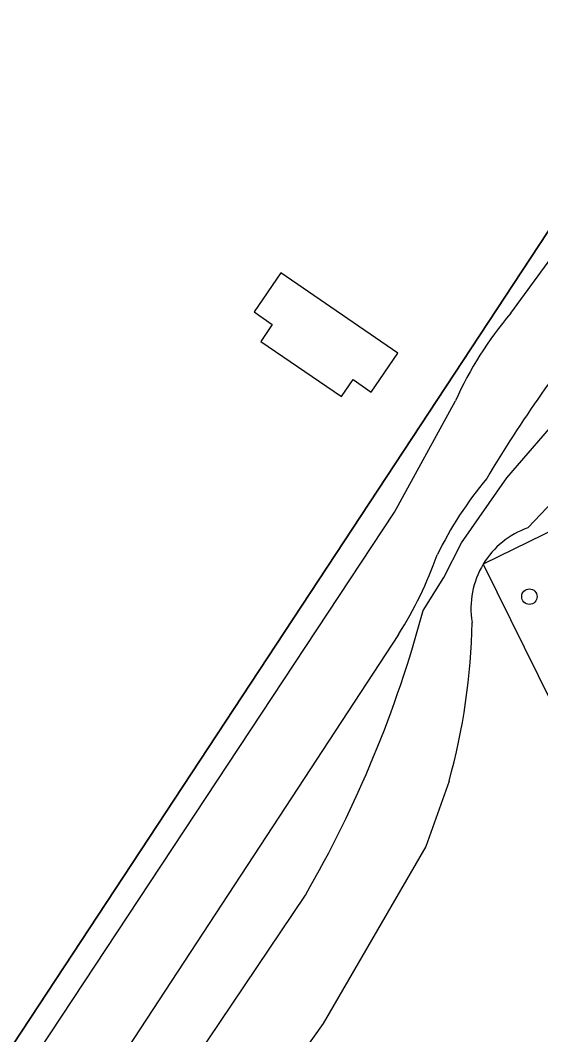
# Model space of a CAD drawing. Extents: x 157321 to 158827, y 386650 to 388532.
# Drawn here: x 158659.3 to 158692.4, y 387154.9 to 387219.3 of the extents above; entities that cross this region are included whole.
import ezdxf

# ---------------------------------------------------------------- set-up
doc = ezdxf.new("R2010")
doc.units = 0
for name, color, linetype in [('IMGEO_Boom', 7, 'Continuous'), ('IMGEO_Gemengd_bos', 7, 'Continuous'), ('IMGEO_Grasland_overig', 7, 'Continuous'), ('IMGEO_Groenvoorziening', 7, 'Continuous'), ('IMGEO_Hek', 7, 'Continuous'), ('IMGEO_Pand', 7, 'Continuous')]:
    doc.layers.add(name, color=color, linetype=linetype)

msp = doc.modelspace()

# ---------------------------------------------------------------- linework, layer by layer
at = {"layer": 'IMGEO_Boom'}
msp.add_circle((158691.651, 387182.707), 0.489, dxfattribs=at)
at = {"layer": 'IMGEO_Gemengd_bos'}
for points in [[(158684.904, 387181.828), (158686.222, 387183.921), (158687.333, 387186.131), (158690.229, 387190.246), (158699.698, 387201.203), (158703.801, 387204.771), (158711.144, 387209.006), (158731.67, 387218.878), (158738.185, 387220.346)], [(158738.912, 387216.337), (158729.787, 387212.013), (158703.116, 387198.919), (158697.253, 387193.069), (158691.544, 387187.069)], [(158690.467, 387200.691), (158698.855, 387212.153)], [(158647.832, 387134.734), (158683.095, 387188.076), (158686.956, 387195.129)], [(158683.347, 387180.313), (158652.881, 387133.863)], [(158686.549, 387170.987), (158685.076, 387166.854), (158678.547, 387155.618), (158669.649, 387143.085), (158660.597, 387130.662)], [(158655.739, 387131.554), (158677.427, 387163.769)]]:
    msp.add_lwpolyline(points, dxfattribs=at)
for centre, radius, start, end in [((158708.178, 387185.622), 23.254, 139.60746, 155.86838), ((158758.701, 387148.94), 81.05, 140.36575, 149.39036), ((158707.535, 387174.692), 24.215, 140.14699, 153.88324), ((158693.358, 387181.964), 5.418, 109.56179, 148.75746), ((158661.742, 387193.909), 25.527, 327.81842, 340.41483), ((158693.36, 387181.96), 5.421, 148.72938, 189.38466), ((158613.004, 387201.019), 74.417, 329.9627, 345.05508), ((158647.559, 387181.788), 40.458, 344.51696, 358.99234)]:
    msp.add_arc(centre, radius, start, end, dxfattribs=at)
at = {"layer": 'IMGEO_Grasland_overig'}
msp.add_lwpolyline([(158738.346, 387209.014), (158688.726, 387184.774)], dxfattribs=at)
at = {"layer": 'IMGEO_Groenvoorziening'}
for points in [[(158641.736, 387129.258), (158643.338, 387131.579), (158655.069, 387148.572), (158698.202, 387214.021), (158706.909, 387218.037)], [(158688.726, 387184.774), (158701.788, 387158.35), (158702.658, 387156.59), (158704.696, 387157.567)]]:
    msp.add_lwpolyline(points, dxfattribs=at)
at = {"layer": 'IMGEO_Hek'}
for points in [[(158706.909, 387218.037), (158698.202, 387214.021), (158655.069, 387148.572), (158643.338, 387131.579)], [(158738.346, 387209.014), (158688.726, 387184.774)], [(158688.726, 387184.774), (158701.788, 387158.35)]]:
    msp.add_lwpolyline(points, dxfattribs=at)
at = {"layer": 'IMGEO_Pand'}
msp.add_lwpolyline([(158683.301, 387198.172), (158675.862, 387203.254), (158674.17, 387200.776), (158675.326, 387199.987), (158674.592, 387198.913), (158679.719, 387195.411), (158680.452, 387196.485), (158681.608, 387195.695), (158683.301, 387198.172)], dxfattribs=at)

doc.saveas('drawing.dxf')
